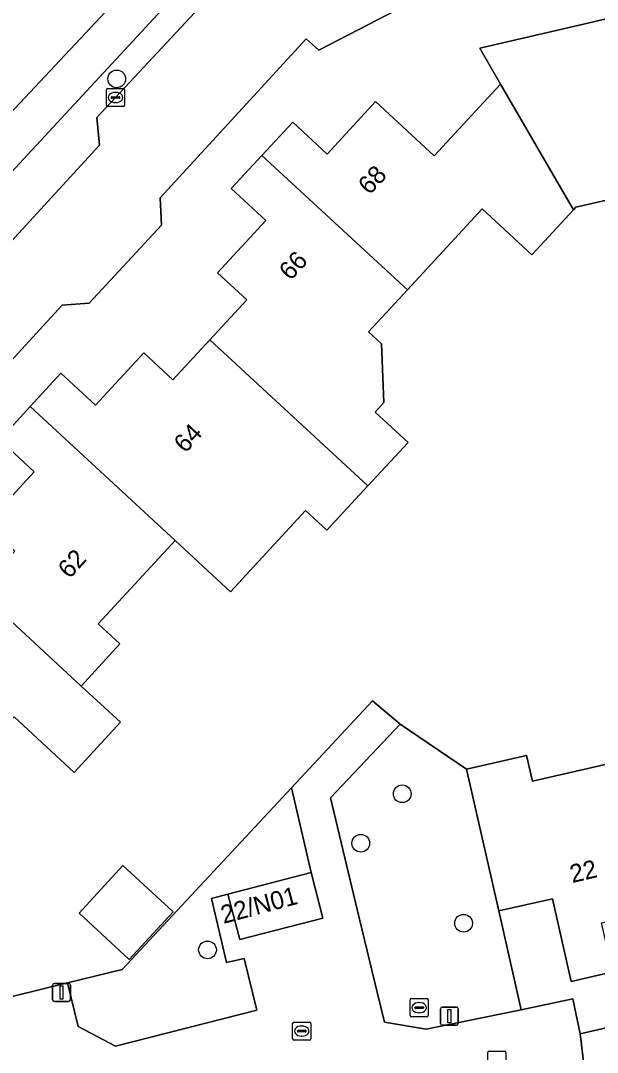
# Model space of a CAD drawing. Extents: x 158455 to 159797, y 387218 to 388672.
# Drawn here: x 159371.1 to 159403, y 388112.1 to 388169.1 of the extents above; entities that cross this region are included whole.
import ezdxf

# ---------------------------------------------------------------- set-up
doc = ezdxf.new("R2010")
doc.units = 0
for name, color, linetype in [('IMGEO_Berm_groen', 7, 'Continuous'), ('IMGEO_Boom', 7, 'Continuous'), ('IMGEO_Erf', 7, 'Continuous'), ('IMGEO_Groenvoorziening', 7, 'Continuous'), ('IMGEO_Kolk', 7, 'Continuous'), ('IMGEO_Lichtmast', 7, 'Continuous'), ('IMGEO_Pand', 7, 'Continuous'), ('IMGEO_Pand_nummerreeks', 7, 'Continuous'), ('IMGEO_Rijbaan_lokaal_gesloten', 7, 'Continuous'), ('IMGEO_Rijbaan_lokaal_open', 7, 'Continuous'), ('IMGEO_Rioolput', 7, 'Continuous'), ('IMGEO_Voetpad_open', 7, 'Continuous')]:
    doc.layers.add(name, color=color, linetype=linetype)

msp = doc.modelspace()

# ---------------------------------------------------------------- linework, layer by layer
at = {"layer": 'IMGEO_Berm_groen'}
msp.add_lwpolyline([(159362.677, 388148.342), (159362.618, 388149.871), (159368.655, 388156.246), (159370.004, 388156.244), (159375.489, 388162.23), (159375.341, 388163.759), (159382.818, 388171.781), (159381.73, 388172.745), (159359.699, 388148.966), (159344.589, 388132.572), (159339.194, 388126.718), (159338.51, 388125.943), (159340.924, 388123.647), (159342.443, 388123.595), (159345.195, 388126.598), (159345.138, 388127.977), (159349.842, 388133.116), (159349.686, 388135.912), (159355.972, 388142.527), (159357.331, 388142.515)], close=True, dxfattribs=at)
at = {"layer": 'IMGEO_Boom'}
for centre in [(159376.438, 388165.892), (159392.205, 388126.417), (159389.918, 388123.687), (159395.593, 388119.269), (159381.451, 388117.799)]:
    msp.add_circle(centre, 0.489, dxfattribs=at)
at = {"layer": 'IMGEO_Erf'}
for points in [[(159401.092, 388174.48), (159387.6, 388167.487), (159386.892, 388168.098), (159378.833, 388159.318), (159378.911, 388157.81), (159374.917, 388153.5), (159373.428, 388153.392), (159366.091, 388145.42)], [(159369.202, 388141.305), (159371.874, 388144.2), (159369.963, 388145.963), (159371.659, 388147.801), (159373.354, 388149.637), (159375.264, 388147.873), (159377.936, 388150.768), (159379.545, 388149.282), (159381.579, 388151.486), (159383.614, 388153.691), (159382.004, 388155.176), (159384.676, 388158.071), (159382.765, 388159.834), (159384.46, 388161.671), (159386.156, 388163.508), (159388.066, 388161.744), (159390.738, 388164.639), (159393.978, 388161.647), (159397.634, 388165.607), (159396.5, 388167.589), (159402.451, 388168.978), (159406.286, 388169.875)], [(159404.941, 388159.523), (159401.803, 388158.812), (159401.663, 388158.66), (159399.372, 388156.179), (159396.626, 388158.715), (159392.505, 388154.251), (159390.35, 388151.917), (159391.067, 388151.255), (159391.196, 388148.02), (159390.711, 388147.495), (159392.526, 388145.819), (159390.314, 388143.424), (159388.045, 388140.966), (159386.865, 388142.057), (159382.727, 388137.577), (159379.669, 388140.402), (159375.418, 388135.796), (159376.617, 388134.689), (159374.472, 388132.365), (159376.643, 388130.364), (159374.094, 388127.6), (159370.782, 388130.658)], [(159364.818, 388113.791), (159373.716, 388115.976), (159376.74, 388116.718), (159386.084, 388126.738), (159390.568, 388131.546), (159392.095, 388130.255), (159395.752, 388127.784), (159399.075, 388128.54), (159399.398, 388127.117), (159405.103, 388128.415)], [(159403.834, 388116.581), (159401.542, 388116.059), (159400.504, 388120.621), (159397.536, 388119.946), (159398.778, 388114.491), (159401.629, 388115.096), (159402.036, 388113.167), (159422.012, 388117.782)]]:
    msp.add_lwpolyline(points, dxfattribs=at)
msp.add_lwpolyline([(159379.548, 388119.905), (159377.123, 388117.275), (159374.357, 388119.826), (159376.781, 388122.455)], close=True, dxfattribs=at)
at = {"layer": 'IMGEO_Groenvoorziening'}
for points in [[(159390.814, 388115.457), (159391.228, 388113.812), (159393.519, 388113.411), (159398.778, 388114.491), (159397.536, 388119.946), (159395.752, 388127.784), (159392.095, 388130.255), (159388.242, 388126.196), (159389.717, 388120.037)], [(159381.673, 388120.641), (159382.582, 388120.881), (159387.177, 388122.062), (159386.084, 388126.738), (159376.74, 388116.718), (159373.716, 388115.976), (159374.302, 388113.567), (159376.369, 388112.475), (159384.178, 388114.472), (159383.483, 388117.323), (159382.507, 388117.105)]]:
    msp.add_lwpolyline(points, close=True, dxfattribs=at)
at = {"layer": 'IMGEO_Kolk'}
for p, q in [((159375.873, 388164.439), (159375.873, 388165.291)), ((159375.948, 388165.365), (159376.8, 388165.365)), ((159376.874, 388165.291), (159376.874, 388164.439)), ((159376.132, 388164.859), (159376.132, 388164.871)), ((159376.57, 388164.822), (159376.172, 388164.822)), ((159376.175, 388164.908), (159376.573, 388164.908)), ((159376.361, 388165.145), (159376.386, 388165.145)), ((159376.616, 388164.871), (159376.616, 388164.859)), ((159376.8, 388164.365), (159375.948, 388164.365)), ((159376.384, 388164.585), (159376.359, 388164.585)), ((159386.154, 388112.889), (159386.154, 388113.741)), ((159386.229, 388113.815), (159387.081, 388113.815)), ((159386.642, 388113.595), (159386.667, 388113.595)), ((159387.155, 388113.741), (159387.155, 388112.889)), ((159387.081, 388112.815), (159386.229, 388112.815)), ((159386.413, 388113.309), (159386.413, 388113.321)), ((159386.851, 388113.272), (159386.453, 388113.272)), ((159386.456, 388113.358), (159386.854, 388113.358)), ((159386.665, 388113.035), (159386.64, 388113.035)), ((159386.897, 388113.321), (159386.897, 388113.309)), ((159396.928, 388111.287), (159396.928, 388112.139)), ((159397.003, 388112.213), (159397.855, 388112.213)), ((159397.929, 388112.139), (159397.929, 388111.287))]:
    msp.add_line(p, q, dxfattribs=at)
for points in [[(159375.873, 388164.439), (159375.873, 388165.291)], [(159375.948, 388165.365), (159376.8, 388165.365)], [(159376.874, 388165.291), (159376.874, 388164.439)], [(159376.8, 388164.365), (159375.948, 388164.365)], [(159386.154, 388112.889), (159386.154, 388113.741)], [(159386.229, 388113.815), (159387.081, 388113.815)], [(159387.155, 388113.741), (159387.155, 388112.889)], [(159387.081, 388112.815), (159386.229, 388112.815)], [(159396.928, 388111.287), (159396.928, 388112.139)], [(159397.003, 388112.213), (159397.855, 388112.213)], [(159397.929, 388112.139), (159397.929, 388111.287)]]:
    msp.add_lwpolyline(points, dxfattribs=at)
for centre, radius, start, end in [((159375.95, 388165.289), 0.0765, 91.552, 178.448), ((159375.95, 388165.289), 0.0765, 91.552, 178.448), ((159376.798, 388165.289), 0.0765, 1.552, 88.448), ((159376.798, 388165.289), 0.0765, 1.552, 88.448), ((159376.172, 388164.868), 0.0403, 85.8775, 175.7526), ((159376.169, 388164.858), 0.0366, 178.938, 274.7102), ((159376.573, 388164.865), 0.043, 264.8664, 352.4533), ((159376.577, 388164.87), 0.0386, 1.7309, 96.639), ((159375.95, 388164.441), 0.0765, 181.552, 268.448), ((159375.95, 388164.441), 0.0765, 181.552, 268.448), ((159376.798, 388164.441), 0.0765, 271.552, 358.448), ((159376.798, 388164.441), 0.0765, 271.552, 358.448), ((159386.231, 388113.739), 0.0765, 91.552, 178.448), ((159386.231, 388113.739), 0.0765, 91.552, 178.448), ((159387.079, 388113.739), 0.0765, 1.552, 88.448), ((159387.079, 388113.739), 0.0765, 1.552, 88.448), ((159386.231, 388112.891), 0.0765, 181.552, 268.448), ((159386.231, 388112.891), 0.0765, 181.552, 268.448), ((159386.453, 388113.318), 0.0403, 85.8775, 175.7526), ((159386.45, 388113.308), 0.0366, 178.938, 274.7102), ((159386.854, 388113.315), 0.043, 264.8664, 352.4533), ((159386.858, 388113.32), 0.0386, 1.7309, 96.639), ((159387.079, 388112.891), 0.0765, 271.552, 358.448), ((159387.079, 388112.891), 0.0765, 271.552, 358.448), ((159397.005, 388112.137), 0.0765, 91.552, 178.448), ((159397.005, 388112.137), 0.0765, 91.552, 178.448), ((159397.853, 388112.137), 0.0765, 1.552, 88.448), ((159397.853, 388112.137), 0.0765, 1.552, 88.448)]:
    msp.add_arc(centre, radius, start, end, dxfattribs=at)
for centre, major_axis, ratio, start_param, end_param in [((159376.36, 388164.865), (-0.387, 0.002), 0.722429, 4.712389, 7.853982), ((159376.385, 388164.865), (-0.39, 0.002), 0.717154, 1.570796, 4.712389), ((159386.641, 388113.315), (-0.387, 0.002), 0.722429, 4.712389, 7.853982), ((159386.666, 388113.315), (-0.39, 0.002), 0.717154, 1.570796, 4.712389)]:
    msp.add_ellipse(centre, major_axis=major_axis, ratio=ratio, start_param=start_param, end_param=end_param, dxfattribs=at)
at = {"layer": 'IMGEO_Lichtmast'}
for p, q in [((159372.893, 388115.047), (159372.893, 388115.847)), ((159372.893, 388115.847), (159372.893, 388115.047)), ((159372.993, 388115.947), (159373.783, 388115.947)), ((159373.783, 388115.947), (159372.993, 388115.947)), ((159373.883, 388115.847), (159373.883, 388115.047)), ((159373.883, 388115.047), (159373.883, 388115.847)), ((159373.783, 388114.947), (159372.993, 388114.947)), ((159372.993, 388114.947), (159373.783, 388114.947)), ((159394.311, 388113.739), (159394.311, 388114.539)), ((159394.311, 388114.539), (159394.311, 388113.739)), ((159394.411, 388114.639), (159395.201, 388114.639)), ((159395.201, 388114.639), (159394.411, 388114.639)), ((159395.301, 388114.539), (159395.301, 388113.739)), ((159395.301, 388113.739), (159395.301, 388114.539)), ((159395.201, 388113.639), (159394.411, 388113.639)), ((159394.411, 388113.639), (159395.201, 388113.639))]:
    msp.add_line(p, q, dxfattribs=at)
for points in [[(159373.313, 388115.822), (159373.463, 388115.822), (159373.463, 388115.072), (159373.313, 388115.072), (159373.313, 388115.822)], [(159394.731, 388114.514), (159394.881, 388114.514), (159394.881, 388113.764), (159394.731, 388113.764), (159394.731, 388114.514)]]:
    msp.add_lwpolyline(points, dxfattribs=at)
for centre, start, end in [((159372.993, 388115.847), 90, 180), ((159372.993, 388115.847), 90, 180), ((159373.783, 388115.847), 0, 90), ((159373.783, 388115.847), 360, 90), ((159372.993, 388115.047), 180, 270), ((159372.993, 388115.047), 180, 270), ((159373.783, 388115.047), 270, 0), ((159373.783, 388115.047), 270, 0), ((159394.411, 388114.539), 90, 180), ((159394.411, 388114.539), 90, 180), ((159395.201, 388114.539), 0, 90), ((159395.201, 388114.539), 360, 90), ((159394.411, 388113.739), 180, 270), ((159394.411, 388113.739), 180, 270), ((159395.201, 388113.739), 270, 0), ((159395.201, 388113.739), 270, 0)]:
    msp.add_arc(centre, 0.1, start, end, dxfattribs=at)
at = {"layer": 'IMGEO_Pand'}
for points in [[(159401.663, 388158.66), (159401.803, 388158.812), (159404.941, 388159.523), (159404.578, 388161.126), (159410.584, 388162.487), (159408.132, 388172.974), (159405.694, 388172.405), (159406.286, 388169.875), (159402.451, 388168.978), (159396.5, 388167.589), (159397.634, 388165.607)], [(159401.663, 388158.66), (159397.634, 388165.607), (159393.978, 388161.647), (159390.738, 388164.639), (159388.066, 388161.744), (159386.156, 388163.508), (159384.46, 388161.671), (159392.505, 388154.251), (159396.626, 388158.715), (159399.372, 388156.179)], [(159381.579, 388151.486), (159390.314, 388143.424), (159392.526, 388145.819), (159390.711, 388147.495), (159391.196, 388148.02), (159391.067, 388151.255), (159390.35, 388151.917), (159392.505, 388154.251), (159384.46, 388161.671), (159382.765, 388159.834), (159384.676, 388158.071), (159382.004, 388155.176), (159383.614, 388153.691)], [(159371.659, 388147.801), (159379.669, 388140.402), (159382.727, 388137.577), (159386.865, 388142.057), (159388.045, 388140.966), (159390.314, 388143.424), (159381.579, 388151.486), (159379.545, 388149.282), (159377.936, 388150.768), (159375.264, 388147.873), (159373.354, 388149.637)], [(159371.659, 388147.801), (159369.963, 388145.963), (159371.874, 388144.2), (159369.202, 388141.305), (159370.812, 388139.82), (159368.777, 388137.615), (159374.472, 388132.365), (159376.617, 388134.689), (159375.418, 388135.796), (159379.669, 388140.402)], [(159366.928, 388126.484), (159370.782, 388130.658), (159374.094, 388127.6), (159376.643, 388130.364), (159374.472, 388132.365), (159368.777, 388137.615), (159366.743, 388135.411), (159365.134, 388136.897), (159362.462, 388134.002), (159360.552, 388135.766), (159358.855, 388133.928)], [(159405.103, 388128.415), (159399.398, 388127.117), (159399.075, 388128.54), (159395.752, 388127.784), (159397.536, 388119.946), (159400.504, 388120.621), (159401.542, 388116.059), (159403.834, 388116.581), (159403.218, 388119.287), (159406.99, 388120.146)], [(159374.357, 388119.826), (159377.123, 388117.275), (159379.548, 388119.905), (159376.781, 388122.455)], [(159387.822, 388119.55), (159387.177, 388122.062), (159382.582, 388120.881), (159383.228, 388118.369)]]:
    msp.add_lwpolyline(points, close=True, dxfattribs=at)
at = {"layer": 'IMGEO_Rijbaan_lokaal_gesloten'}
for points in [[(159379.208, 388178.812), (159377.127, 388176.579), (159375.748, 388175.086), (159370.384, 388169.233), (159367.177, 388165.733), (159340.206, 388136.666), (159342.713, 388134.324), (159382.476, 388176.723), (159383.562, 388177.808), (159385.473, 388179.47), (159387.227, 388180.77), (159393.488, 388199.619)], [(159382.476, 388176.723), (159342.713, 388134.324), (159336.977, 388127.994)], [(159338.51, 388125.943), (159339.194, 388126.718), (159344.589, 388132.572), (159359.699, 388148.966), (159381.73, 388172.745), (159381.991, 388173.026), (159383.878, 388174.937)]]:
    msp.add_lwpolyline(points, dxfattribs=at)
at = {"layer": 'IMGEO_Rijbaan_lokaal_open'}
for points in [[(159366.091, 388145.42), (159373.428, 388153.392), (159374.917, 388153.5), (159378.911, 388157.81), (159378.833, 388159.318), (159386.892, 388168.098), (159387.6, 388167.487), (159401.092, 388174.48)], [(159382.818, 388171.781), (159375.341, 388163.759), (159375.489, 388162.23), (159370.004, 388156.244)]]:
    msp.add_lwpolyline(points, dxfattribs=at)
at = {"layer": 'IMGEO_Rioolput'}
for p, q in [((159392.716, 388115.109), (159393.568, 388115.109)), ((159392.641, 388114.183), (159392.641, 388115.035)), ((159392.9, 388114.603), (159392.9, 388114.615)), ((159393.338, 388114.566), (159392.94, 388114.566)), ((159392.943, 388114.652), (159393.341, 388114.652)), ((159393.129, 388114.889), (159393.154, 388114.889)), ((159393.384, 388114.615), (159393.384, 388114.603)), ((159393.642, 388115.035), (159393.642, 388114.183)), ((159393.568, 388114.109), (159392.716, 388114.109)), ((159393.152, 388114.329), (159393.127, 388114.329))]:
    msp.add_line(p, q, dxfattribs=at)
for points in [[(159392.716, 388115.109), (159393.568, 388115.109)], [(159392.641, 388114.183), (159392.641, 388115.035)], [(159393.642, 388115.035), (159393.642, 388114.183)], [(159393.568, 388114.109), (159392.716, 388114.109)]]:
    msp.add_lwpolyline(points, dxfattribs=at)
for centre, radius, start, end in [((159392.718, 388115.033), 0.0765, 91.552, 178.448), ((159392.718, 388115.033), 0.0765, 91.552, 178.448), ((159393.566, 388115.033), 0.0765, 1.552, 88.448), ((159393.566, 388115.033), 0.0765, 1.552, 88.448), ((159392.94, 388114.612), 0.0403, 85.8775, 175.7526), ((159392.937, 388114.602), 0.0366, 178.938, 274.7102), ((159393.341, 388114.609), 0.043, 264.8664, 352.4533), ((159393.345, 388114.614), 0.0386, 1.7309, 96.639), ((159392.718, 388114.185), 0.0765, 181.552, 268.448), ((159392.718, 388114.185), 0.0765, 181.552, 268.448), ((159393.566, 388114.185), 0.0765, 271.552, 358.448), ((159393.566, 388114.185), 0.0765, 271.552, 358.448)]:
    msp.add_arc(centre, radius, start, end, dxfattribs=at)
for centre, major_axis, ratio, start_param, end_param in [((159393.128, 388114.609), (-0.387, 0.002), 0.722429, 4.712389, 7.853982), ((159393.153, 388114.609), (-0.39, 0.002), 0.717154, 1.570796, 4.712389)]:
    msp.add_ellipse(centre, major_axis=major_axis, ratio=ratio, start_param=start_param, end_param=end_param, dxfattribs=at)
at = {"layer": 'IMGEO_Voetpad_open'}
for points in [[(159402.706, 388107.54), (159402.036, 388113.167), (159401.629, 388115.096), (159398.778, 388114.491), (159393.519, 388113.411), (159391.228, 388113.812), (159390.814, 388115.457), (159389.717, 388120.037), (159388.242, 388126.196), (159392.095, 388130.255), (159390.568, 388131.546), (159386.084, 388126.738), (159387.177, 388122.062), (159387.822, 388119.55), (159383.228, 388118.369), (159382.582, 388120.881), (159381.673, 388120.641), (159382.507, 388117.105), (159383.483, 388117.323), (159384.178, 388114.472), (159376.369, 388112.475), (159374.302, 388113.567)], [(159374.302, 388113.567), (159373.716, 388115.976), (159364.818, 388113.791), (159352.001, 388125.659), (159349.348, 388122.794), (159345.195, 388126.598), (159342.443, 388123.595), (159340.924, 388123.647), (159338.51, 388125.943)], [(159422.012, 388117.782), (159402.036, 388113.167), (159402.706, 388107.54), (159409.368, 388079.848)]]:
    msp.add_lwpolyline(points, dxfattribs=at)

# ---------------------------------------------------------------- texts
at = {"layer": 'IMGEO_Pand_nummerreeks'}
for s, rotation, p in [('68', 47.2941, (159390.407, 388159.443)), ('66', 47.2941, (159386.038, 388154.71)), ('64', 47.2951, (159380.229, 388145.186)), ('62', 47.2951, (159373.826, 388138.249)), ('22', 13.2903, (159401.596, 388121.484)), ('22/N01', 15.0565, (159382.34, 388119.232))]:
    msp.add_text(s, height=1, rotation=rotation, dxfattribs=at).set_placement(p)

doc.saveas('drawing.dxf')
